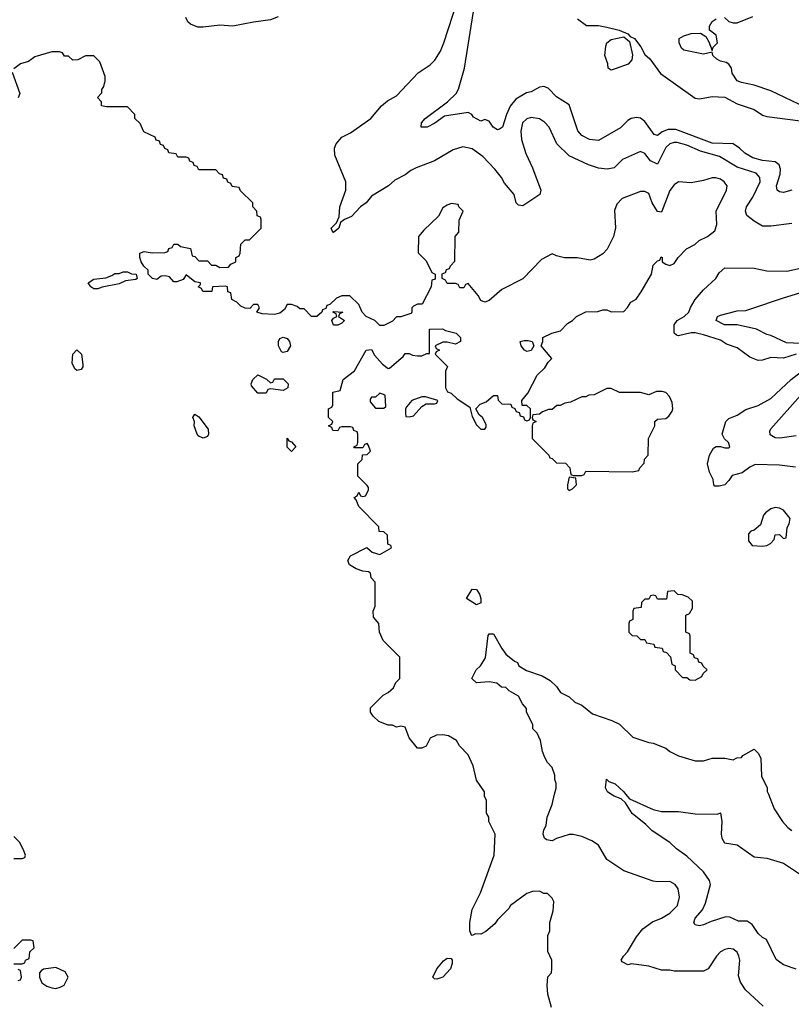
# Model space of a CAD drawing. Header units: inches. Extents: x 2348352 to 2479776, y 460422 to 613655.
# Tile 531 of 590: x 2443038 to 2446707, y 579001 to 583680. Entities that reach past the tile are written whole.
import ezdxf

# ---------------------------------------------------------------- set-up
doc = ezdxf.new("R2010")
doc.units = ezdxf.units.IN
doc.header["$MEASUREMENT"] = 0
doc.layers.add('C4547', color=7, linetype='Continuous')
doc.layers.add('C4548', color=7, linetype='Continuous')

msp = doc.modelspace()

# ---------------------------------------------------------------- linework, layer by layer
at = {"layer": 'C4547', "color": 4}
for points, elevation in [([(2445566, 578986), (2445548.9, 579048.9), (2445546, 579090), (2445548.4, 579131.6), (2445566, 579150), (2445568, 579170), (2445568, 579210), (2445548.4, 579251.6), (2445548.4, 579328.4), (2445558, 579350), (2445558, 579390), (2445574.6, 579445.4), (2445578, 579490), (2445570, 579506), (2445547.3, 579527.3), (2445530, 579528), (2445510, 579538), (2445476.4, 579536.4), (2445450, 579528), (2445371.3, 579470), (2445364, 579456), (2445310, 579402), (2445297.1, 579382.9), (2445253.7, 579346.3), (2445230, 579334), (2445204.7, 579335.3), (2445190, 579328), (2445186, 579330), (2445178, 579350), (2445178, 579390), (2445188.9, 579451.1), (2445228.7, 579530), (2445294, 579710), (2445298, 579810), (2445268, 579870), (2445268, 579890), (2445258, 579910), (2445258, 579970), (2445248, 579990), (2445248, 580000)], 72), ([(2446572.9, 578992.9), (2446488.7, 579070), (2446465.6, 579105.6), (2446456.5, 579136.5), (2446462, 579210), (2446458, 579230), (2446449.5, 579249.5), (2446430, 579262.7), (2446410, 579266.6), (2446390, 579262), (2446370.8, 579250), (2446350.7, 579230), (2446311, 579170), (2446290, 579159), (2446150, 579159), (2446130, 579164), (2446090, 579164), (2446030, 579182), (2445946.4, 579193.6), (2445930, 579189), (2445903.1, 579203.1), (2445898, 579210), (2445908.7, 579230), (2445928.7, 579250), (2445970, 579322), (2446000.9, 579359.1), (2446046.8, 579393.2), (2446089.3, 579410.7), (2446130, 579434.8), (2446165.2, 579470), (2446175.1, 579510), (2446169, 579550), (2446155.3, 579570), (2446130, 579585.2), (2446070, 579582.7), (2446050, 579586), (2445910, 579635.3), (2445829.3, 579689.3), (2445790, 579758), (2445758, 579778), (2445710, 579798), (2445670, 579808.7), (2445650, 579808.7), (2445590, 579789), (2445570, 579778), (2445542, 579782), (2445534, 579790), (2445527, 579810), (2445529.4, 579830), (2445541.2, 579850), (2445545.2, 579890), (2445569, 579950), (2445581.4, 580000)], 68), ([(2446730, 579168), (2446670, 579188.7), (2446634.6, 579214.6), (2446588.4, 579308.4), (2446570, 579318), (2446550, 579338), (2446520.4, 579380.4), (2446496.4, 579396.4), (2446456.4, 579396.4), (2446415.3, 579415.3), (2446396, 579416), (2446325.1, 579394.9), (2446290, 579378), (2446270, 579373.2), (2446250, 579378), (2446244, 579390), (2446249.4, 579410), (2446285.2, 579450), (2446298.6, 579481.4), (2446322, 579570), (2446317.2, 579590), (2446289.5, 579630), (2446210, 579705.1), (2446160.5, 579740.5), (2446129, 579770), (2446044.6, 579824.6), (2446015.3, 579855.3), (2445950, 579907.3), (2445919.1, 579959.1), (2445898, 579978), (2445865.2, 579990), (2445849.2, 580000)], 64), ([(2445918.9, 580000), (2445937.3, 579977.3), (2446050, 579926.8), (2446090, 579918), (2446170, 579918), (2446250, 579906), (2446355.3, 579904.7), (2446370, 579911), (2446377.3, 579870), (2446374, 579810), (2446377.3, 579790), (2446388.5, 579768.5), (2446450, 579758.8), (2446530, 579702), (2446590, 579696), (2446670, 579671), (2446750, 579618)], 64), ([(2446597.8, 580000), (2446626, 579930), (2446664.7, 579870), (2446690, 579841), (2446710, 579826.8)], 68), ([(2443010, 579694), (2443050, 579694), (2443062, 579698), (2443066, 579710), (2443058, 579730), (2443038, 579770), (2443010, 579798)], 76), ([(2443010, 579194), (2443050, 579194), (2443062, 579198), (2443066, 579210), (2443082, 579218), (2443086, 579250), (2443106, 579270), (2443102, 579302), (2443090, 579306), (2443050, 579306), (2443010, 579266)], 76), ([(2443030, 579114), (2443042, 579118), (2443046, 579130), (2443042, 579162), (2443030, 579166)], 76)]:
    msp.add_lwpolyline(points, dxfattribs=dict(at, elevation=elevation))
for points, elevation in [([(2445021.2, 579121.2), (2445010, 579122), (2445002, 579130), (2445021.2, 579170), (2445052.7, 579207.3), (2445070, 579221), (2445090, 579218), (2445094.8, 579210), (2445094.4, 579194.4), (2445086.8, 579170), (2445050, 579129.3)], 72), ([(2443210, 579175.3), (2443151.3, 579168.7), (2443139.6, 579160.4), (2443132, 579150), (2443131.3, 579130), (2443143.5, 579103.5), (2443167.1, 579087.1), (2443190, 579078.8), (2443210, 579076), (2443230, 579082), (2443248.4, 579091.6), (2443268, 579130), (2443254.6, 579154.6)], 76)]:
    msp.add_lwpolyline(points, close=True, dxfattribs=dict(at, elevation=elevation))
at = {"layer": 'C4548', "color": 4}
for points, elevation in [([(2446710, 582711.8), (2446610, 582699), (2446570, 582699), (2446530, 582722), (2446495.3, 582750), (2446489, 582770), (2446494, 582790), (2446523.3, 582836.7), (2446558.4, 582910), (2446558, 582930), (2446539, 582950), (2446450, 582978.7), (2446365.2, 583030), (2446275.6, 583055.6), (2446210, 583084.2), (2446163.4, 583096.6), (2446150, 583097), (2446130, 583089.6), (2446110, 583072), (2446070, 582992.7), (2446037.2, 583010), (2446010, 583044), (2445990, 583053.2), (2445904.7, 583015.3), (2445864, 582976), (2445830.6, 582969.4), (2445790, 582975.1), (2445742, 582990), (2445650, 583032.3), (2445592.7, 583090), (2445555.1, 583170), (2445533.8, 583193.8), (2445510, 583209.3), (2445470, 583214.5), (2445450, 583209.3), (2445428, 583190), (2445420.4, 583150), (2445424.4, 583110), (2445444.9, 583044.9), (2445476.7, 582976.7), (2445516, 582870), (2445510.7, 582849.3), (2445430, 582795.3), (2445410, 582798), (2445398, 582810), (2445388.9, 582848.9), (2445343.2, 582903.2), (2445329, 582930), (2445297.2, 582970), (2445239.3, 583030), (2445190, 583066.6), (2445144.5, 583075.5), (2445098.5, 583061.5), (2445010, 583009.2), (2444923.5, 582976.5), (2444896.9, 582963.1), (2444870, 582942), (2444822, 582918), (2444792, 582890), (2444710, 582842), (2444686, 582810), (2444658.8, 582790), (2444615.9, 582744.1), (2444582, 582730), (2444563.6, 582716.4), (2444554.8, 582690), (2444529.3, 582669.3), (2444526, 582670), (2444519, 582690), (2444544.7, 582715.3), (2444557.2, 582742.8), (2444559.5, 582790), (2444588.7, 582870), (2444588.7, 582910), (2444536.4, 583036.4), (2444535.3, 583070), (2444542, 583090), (2444570, 583122), (2444610, 583142), (2444708, 583210), (2444758, 583270), (2444786.3, 583293.7), (2444830, 583318), (2444932.5, 583427.5), (2444990, 583466), (2445011.9, 583488.1), (2445039.3, 583530), (2445055.1, 583570), (2445119.5, 583770)], 68), ([(2446710, 582869.4), (2446670, 582859.3), (2446650, 582862.7), (2446639, 582870), (2446636, 582890), (2446653.8, 582946.2), (2446655.1, 582970), (2446649.5, 582989.5), (2446630, 583005.2), (2446570, 583011.5), (2446523.7, 583023.7), (2446485.3, 583045.3), (2446461.2, 583070), (2446429.7, 583089.7), (2446330, 583092.8), (2446158, 583158), (2446121.3, 583158.7), (2446092.8, 583147.2), (2446070, 583129.4), (2446054.2, 583134.2), (2446010, 583196), (2445990, 583212.3), (2445970, 583215.1), (2445944.7, 583210), (2445930, 583201.2), (2445894.4, 583165.6), (2445790, 583106), (2445748, 583110), (2445710, 583129.2), (2445692.5, 583152.5), (2445650, 583275.3), (2445590, 583313.2), (2445550, 583355.3), (2445530, 583362), (2445510, 583359), (2445470, 583337.2), (2445448.1, 583331.9), (2445397.5, 583302.5), (2445370.4, 583269.7), (2445352.7, 583230), (2445334, 583170), (2445319.8, 583160.2), (2445310, 583157.2), (2445288.7, 583170), (2445270, 583198), (2445250, 583206), (2445230, 583198), (2445196.4, 583216.4), (2445188, 583230), (2445170, 583239), (2445058, 583222), (2445011.7, 583188.3), (2444976, 583170), (2444946, 583170), (2444948.7, 583190), (2444966, 583210), (2445072.3, 583290), (2445113.2, 583330), (2445124, 583350), (2445153.2, 583450), (2445207.3, 583790)], 64), ([(2444266.4, 583693.6), (2444230, 583679), (2444150, 583669), (2444050.7, 583649.3), (2443990, 583653.2), (2443910, 583644), (2443884.7, 583644.7), (2443850, 583658), (2443838, 583670), (2443828, 583690)], 68), ([(2445690, 583684), (2445732.7, 583652.7), (2445790, 583651.8), (2445830, 583644.2), (2445888, 583630), (2445930, 583612.3), (2445940.1, 583600.1), (2445961.2, 583590), (2445991.5, 583551.5), (2446010, 583514), (2446034.2, 583494.2), (2446084.7, 583424.7), (2446250, 583307.8), (2446270, 583303.6), (2446330, 583314.5), (2446390, 583312), (2446450, 583280.7), (2446530, 583254), (2446570, 583227), (2446590, 583219.5), (2446750, 583199.7)], 56), ([(2446810, 583247.6), (2446610, 583341.6), (2446530, 583369.3), (2446470, 583380.9), (2446450, 583389.3), (2446425.6, 583425.6), (2446422, 583450), (2446409.1, 583469.1), (2446397.2, 583477.2), (2446370, 583482.7), (2446352.1, 583492.1), (2446334, 583510), (2446330, 583526), (2446290, 583516), (2446195.5, 583535.5), (2446184.1, 583544.1), (2446173.2, 583570), (2446174, 583590), (2446196.2, 583603.8), (2446230, 583614), (2446275.3, 583615.3), (2446299.8, 583599.8), (2446315.3, 583575.3), (2446330, 583534), (2446335.3, 583550), (2446355.3, 583570), (2446350, 583606), (2446318, 583630), (2446318, 583650), (2446330, 583671.3), (2446350, 583684.7)], 52), ([(2446388.9, 583691.1), (2446410, 583671.3), (2446430, 583664.7), (2446450, 583664.7), (2446524.1, 583695.9)], 52), ([(2445248, 580000), (2445248, 580010), (2445210, 580066), (2445194.6, 580134.6), (2445170, 580186), (2445128.9, 580228.9), (2445115.3, 580255.3), (2445076.4, 580276.4), (2445050, 580282), (2445019.6, 580280.4), (2444990, 580266), (2444970, 580228), (2444950, 580218), (2444930, 580218), (2444890, 580268), (2444870, 580318), (2444850, 580322), (2444830, 580318), (2444810, 580328), (2444790, 580328), (2444745.6, 580345.6), (2444718, 580370), (2444706, 580390), (2444706, 580410), (2444766, 580470), (2444790, 580482), (2444814.6, 580505.4), (2444826, 580530), (2444846, 580550), (2444846, 580650), (2444766, 580730), (2444748, 580770), (2444746, 580810), (2444720.4, 580840.4), (2444718, 580870), (2444727.3, 580892.7), (2444727.3, 581007.3), (2444708.4, 581028.4), (2444706, 581050), (2444696.4, 581056.4), (2444670, 581059), (2444638, 581070), (2444606, 581090), (2444598, 581110), (2444610, 581132), (2444688.4, 581171.6), (2444714, 581150), (2444750, 581138), (2444806, 581170), (2444802, 581182), (2444788.4, 581188.4), (2444786, 581230), (2444770, 581246), (2444747.3, 581247.3), (2444746, 581270), (2444650, 581366), (2444638, 581398), (2444628, 581410), (2444642, 581418), (2444650, 581434), (2444658, 581418), (2444670, 581414), (2444682, 581418), (2444696.4, 581443.6), (2444696.4, 581456.4), (2444690, 581466), (2444646, 581510), (2444646, 581570), (2444666, 581590), (2444667.3, 581612.7), (2444690, 581614), (2444706, 581630), (2444696.4, 581656.4), (2444690, 581666), (2444678, 581662), (2444670, 581646), (2444630, 581646), (2444626, 581650), (2444642, 581658), (2444646, 581670), (2444646, 581710), (2444642, 581722), (2444627.3, 581727.3), (2444622, 581742), (2444610, 581746), (2444570, 581746), (2444558, 581742), (2444550, 581726), (2444527.3, 581727.3), (2444522, 581742), (2444506, 581750), (2444522, 581758), (2444526, 581770), (2444506, 581790), (2444506, 581830), (2444522, 581838), (2444526, 581850), (2444526, 581910), (2444562, 581918), (2444575.3, 581970), (2444630, 582012), (2444686, 582110), (2444710, 582112), (2444725.4, 582085.4), (2444763.5, 582043.5), (2444790, 582022), (2444796.4, 582023.6), (2444860.4, 582079.6), (2444870, 582094), (2444890, 582094), (2444905.4, 582085.4), (2444930, 582082), (2444950, 582082), (2444974, 582094), (2444986, 582094), (2444986, 582210), (2445048.4, 582211.6), (2445062.8, 582202.8), (2445114, 582190), (2445134, 582170), (2445134, 582150), (2445110, 582138), (2445070, 582148), (2445050, 582148), (2445014, 582130), (2445018, 582118), (2445034, 582110), (2445018, 582102), (2445014, 582090), (2445072, 582032), (2445062, 582010), (2445062, 581930), (2445071.6, 581911.6), (2445090, 581904.7), (2445118.5, 581878.5), (2445178, 581838), (2445190, 581794), (2445210, 581754), (2445230, 581734), (2445250, 581734), (2445256.4, 581743.6), (2445256.4, 581756.4), (2445238, 581790), (2445222, 581802), (2445206, 581830), (2445227.3, 581852.7), (2445256.4, 581863.6), (2445290, 581894), (2445310, 581894), (2445312.7, 581872.7), (2445330, 581854), (2445372.7, 581852.7), (2445378, 581838), (2445392.7, 581832.7), (2445398, 581818), (2445412.7, 581812.7), (2445418, 581798), (2445432.7, 581792.7), (2445438, 581778), (2445450, 581774), (2445462, 581778), (2445466, 581790), (2445466, 581830), (2445450, 581846), (2445427.3, 581847.3), (2445426, 581870), (2445454, 581906), (2445498, 581990), (2445534.6, 582025.4), (2445550, 582052), (2445568, 582070), (2445518, 582130), (2445526, 582150), (2445526, 582170), (2445568.9, 582191.1), (2445610, 582202), (2445643.1, 582236.9), (2445666, 582250), (2445686, 582270), (2445730, 582292), (2445787.3, 582292.7), (2445810, 582302), (2445830, 582302), (2445850, 582292), (2445910, 582294), (2445928.4, 582311.6), (2445943.1, 582336.9), (2445968.4, 582351.6), (2445993.6, 582386.4), (2446042, 582470), (2446050, 582514), (2446070, 582534), (2446082, 582538), (2446087.3, 582552.7), (2446092, 582550), (2446092, 582530), (2446110, 582518), (2446130, 582512), (2446150, 582522), (2446169.3, 582550.7), (2446209.2, 582590.8), (2446248.9, 582611.1), (2446268, 582630), (2446308, 582650), (2446344, 582676), (2446353.2, 582706.8), (2446349.5, 582770.5), (2446399, 582870), (2446402, 582890), (2446388, 582910), (2446370, 582922), (2446348.4, 582928.4), (2446330, 582928.7), (2446290, 582915.3), (2446230, 582904), (2446170, 582908.7), (2446150, 582895.3), (2446130, 582868.7), (2446090, 582766), (2446070, 582768), (2446046, 582810), (2446030, 582854), (2446010, 582864), (2445990, 582864), (2445902, 582830), (2445876.9, 582803.1), (2445866.4, 582773.6), (2445871.1, 582691.1), (2445862, 582650), (2445832, 582590), (2445810, 582568), (2445770, 582542), (2445750, 582538), (2445690, 582548.7), (2445628.9, 582548.9), (2445590, 582558), (2445570, 582568), (2445519.6, 582540.4), (2445430, 582448), (2445330, 582398), (2445270, 582346), (2445250, 582338), (2445230, 582346), (2445218, 582370), (2445170, 582426), (2445158, 582422), (2445150, 582406), (2445130, 582406), (2445122, 582422), (2445110, 582426), (2445070, 582426), (2445062, 582442), (2445046, 582450), (2445047.3, 582472.7), (2445062, 582478), (2445067.3, 582492.7), (2445082, 582498), (2445086, 582510), (2445107.3, 582532.7), (2445108, 582650), (2445126, 582670), (2445127.3, 582727.3), (2445146, 582770), (2445126, 582790), (2445122, 582802), (2445090, 582806), (2445070, 582798), (2445050, 582786), (2445030, 582746), (2444959.6, 582680.4), (2444934, 582650), (2444932.7, 582572.7), (2444970, 582534), (2444998, 582478), (2445014, 582470), (2445012.7, 582447.3), (2444998, 582442), (2444994, 582410), (2444951.1, 582328.9), (2444930, 582328), (2444910, 582318), (2444902, 582310), (2444902, 582290), (2444896.9, 582283.1), (2444850, 582268), (2444830, 582268), (2444810, 582248), (2444770, 582226), (2444750, 582226), (2444726, 582250), (2444686, 582270), (2444666, 582290), (2444650, 582326), (2444607.3, 582367.3), (2444570, 582368), (2444543.6, 582356.4), (2444512.7, 582327.3), (2444498, 582322), (2444492.7, 582307.3), (2444478, 582302), (2444474, 582290), (2444450.9, 582269.1), (2444426, 582270), (2444390, 582306), (2444370, 582306), (2444356.4, 582316.4), (2444330, 582326), (2444310, 582326), (2444296.9, 582303.1), (2444274.8, 582285.2), (2444250, 582279.3), (2444190, 582282), (2444166, 582290), (2444178, 582310), (2444170, 582326), (2444150, 582326), (2444132, 582308), (2444110, 582308.7), (2444090, 582318), (2444070, 582338), (2444046, 582350), (2444042, 582382), (2444027.3, 582387.3), (2444026, 582410), (2444014, 582414), (2443954, 582410), (2443951.6, 582388.4), (2443908, 582388), (2443902, 582402), (2443886, 582410), (2443898, 582422), (2443898, 582430), (2443870, 582434), (2443830, 582468), (2443814.8, 582445.2), (2443785.4, 582434.6), (2443770, 582434), (2443750, 582458), (2443730, 582462), (2443710, 582461.2), (2443690, 582446), (2443669.5, 582449.5), (2443648.7, 582470), (2443648, 582490), (2443628.7, 582508.7), (2443615.3, 582530), (2443608.7, 582550), (2443609, 582571), (2443630, 582578), (2443668, 582572), (2443730, 582574), (2443742, 582578), (2443747.3, 582592.7), (2443762, 582598), (2443770, 582614), (2443790, 582614), (2443802, 582602), (2443850, 582592), (2443858, 582558), (2443870, 582554), (2443890, 582534), (2443930, 582534), (2443950, 582514), (2443970, 582514), (2443990, 582502), (2444030, 582504.7), (2444042, 582518), (2444066, 582530), (2444066, 582550), (2444082, 582558), (2444086, 582570), (2444090, 582614), (2444110, 582634), (2444130, 582634), (2444186, 582690), (2444186, 582730), (2444182, 582742), (2444167.3, 582747.3), (2444166, 582770), (2444146, 582790), (2444146, 582810), (2444087.3, 582867.3), (2444082, 582882), (2444047.3, 582887.3), (2444042, 582902), (2444027.3, 582907.3), (2444022, 582922), (2444007.3, 582927.3), (2444002, 582942), (2443987.3, 582947.3), (2443970, 582966), (2443890, 582966), (2443882, 582982), (2443867.3, 582987.3), (2443862, 583002), (2443847.3, 583007.3), (2443842, 583022), (2443830, 583026), (2443790, 583026), (2443782, 583042), (2443747.3, 583047.3), (2443742, 583062), (2443727.3, 583067.3), (2443722, 583082), (2443707.3, 583087.3), (2443702, 583102), (2443687.3, 583107.3), (2443682, 583122), (2443627.3, 583147.3), (2443610, 583186), (2443586, 583210), (2443586, 583230), (2443550, 583266), (2443450, 583266), (2443426, 583270), (2443426, 583290), (2443408, 583310), (2443428, 583332), (2443428, 583348), (2443437.2, 583362.8), (2443444, 583390), (2443444, 583410), (2443419, 583479), (2443390, 583508), (2443350, 583508), (2443314, 583490), (2443290, 583488), (2443270, 583506), (2443250, 583506), (2443242, 583522), (2443227.3, 583527.3), (2443190, 583528), (2443110, 583504), (2443079.1, 583480.9), (2443042, 583470), (2443010, 583446)], 72), ([(2443002, 583430), (2443038, 583330), (2443030, 583308)], 72), ([(2446730, 582090.9), (2446670, 582071.2), (2446610, 582074), (2446570, 582062), (2446550, 582060.7), (2446510, 582077), (2446450, 582120.9), (2446398, 582138), (2446370, 582157.2), (2446290, 582182), (2446250, 582192), (2446230, 582192), (2446170, 582177.2), (2446160.9, 582180.9), (2446149.2, 582190), (2446149.3, 582230), (2446164, 582250), (2446197.2, 582270), (2446219.3, 582290), (2446227.2, 582312.8), (2446249.3, 582350), (2446290, 582396), (2446348.7, 582450), (2446363.2, 582476.8), (2446390, 582501), (2446530, 582498.8), (2446590, 582487.3), (2446685.2, 582485.2), (2446750, 582499.1)], 68), ([(2446750, 582142), (2446684.8, 582144.8), (2446610, 582179), (2446590, 582184), (2446542, 582210), (2446450, 582229.5), (2446388.7, 582230), (2446349.2, 582250), (2446356, 582270), (2446370, 582276.5), (2446450, 582296.4), (2446490, 582298), (2446514.8, 582305.2), (2446670, 582358.8), (2446810, 582400.7)], 64), ([(2446726.4, 581553.6), (2446650, 581562.7), (2446534.4, 581565.6), (2446510, 581554), (2446472.8, 581527.2), (2446425.8, 581514.2), (2446410.5, 581489.5), (2446390, 581469.2), (2446363.1, 581463.1), (2446344, 581464), (2446338, 581470), (2446334.6, 581494.6), (2446318, 581530), (2446308.7, 581570), (2446318, 581610), (2446336.4, 581643.6), (2446350, 581652), (2446370, 581652), (2446390, 581644.7), (2446410, 581644.7), (2446414, 581650), (2446408, 581670), (2446388.7, 581688.7), (2446378, 581710), (2446395.3, 581770), (2446410, 581784.7), (2446450, 581801), (2446490, 581826.8), (2446550, 581847.3), (2446610, 581879.1), (2446706, 581970), (2446770, 582019.1)], 68), ([(2446730, 581702), (2446652.1, 581692.1), (2446630, 581692.7), (2446606.8, 581706.8), (2446605.2, 581725.2), (2446610, 581736), (2446750, 581894.8)], 64), ([(2445581.4, 580000), (2445588.4, 580028.4), (2445588.7, 580050), (2445582, 580070), (2445582, 580090), (2445570, 580126), (2445548, 580150), (2445534.6, 580174.6), (2445523.1, 580203.1), (2445514.6, 580254.6), (2445498, 580290), (2445478, 580310), (2445478, 580330), (2445448, 580390), (2445447.3, 580407.3), (2445428.4, 580428.4), (2445410, 580466), (2445366, 580490), (2445350, 580506), (2445328.7, 580508.7), (2445307.3, 580527.3), (2445270, 580532.7), (2445210, 580528.7), (2445188, 580550), (2445208.7, 580590), (2445228.7, 580610), (2445253.2, 580646.8), (2445266, 580754), (2445270, 580762), (2445290, 580762), (2445330, 580691.3), (2445350, 580664.7), (2445390, 580632), (2445405.4, 580625.4), (2445412, 580610), (2445447.1, 580587.1), (2445522, 580562), (2445559.8, 580539.8), (2445590, 580512), (2445610, 580482), (2445650, 580462), (2445676.9, 580436.9), (2445710, 580422), (2445762, 580382), (2445854, 580350), (2445890, 580332), (2445954, 580270), (2446030, 580244.7), (2446050, 580242), (2446110, 580218), (2446130, 580202), (2446170, 580182), (2446250, 580158), (2446290, 580158), (2446330, 580171.3), (2446390, 580171.3), (2446430, 580162), (2446448.4, 580171.6), (2446470, 580174), (2446476.4, 580183.6), (2446530, 580214), (2446550, 580194), (2446562, 580170), (2446565.4, 580085.4), (2446592, 580030), (2446592.7, 580012.7), (2446597.8, 580000)], 68), ([(2445849.2, 580000), (2445833.2, 580010), (2445822.9, 580030), (2445828.4, 580071.6), (2445839.6, 580059.6), (2445870, 580048), (2445910.8, 580010), (2445918.9, 580000)], 64)]:
    msp.add_lwpolyline(points, dxfattribs=dict(at, elevation=elevation))
for points, elevation in [([(2445850, 583439.5), (2445836, 583450), (2445835.1, 583470), (2445819.8, 583510), (2445825.2, 583554.8), (2445830, 583570.5), (2445850, 583585.5), (2445910, 583598), (2445937.1, 583577.1), (2445952.5, 583512.5), (2445948.9, 583490), (2445931.1, 583468.9), (2445870, 583446.3)], 56), ([(2443390, 582401.2), (2443375.3, 582410), (2443364, 582430), (2443390, 582446.8), (2443447.3, 582452.7), (2443476.4, 582463.6), (2443490, 582474), (2443510, 582474), (2443530, 582482), (2443550, 582482), (2443570, 582472), (2443592, 582470), (2443596, 582450), (2443590, 582446), (2443540.7, 582439.3), (2443510, 582424), (2443430, 582409), (2443410, 582401.2)], 72), ([(2444530, 582228), (2444522, 582250), (2444530, 582262), (2444546, 582270), (2444542, 582282), (2444526, 582290), (2444530, 582294), (2444574, 582290), (2444558, 582282), (2444554, 582270), (2444582, 582250), (2444570, 582238), (2444550, 582228)], 72), ([(2444290, 582099), (2444282, 582102), (2444268.7, 582130), (2444268.7, 582150), (2444275.3, 582164.7), (2444290, 582172), (2444310, 582164.7), (2444321, 582150), (2444326, 582130), (2444310, 582104)], 72), ([(2445450, 582104), (2445438, 582110), (2445422, 582130), (2445418, 582150), (2445436, 582156), (2445456, 582156), (2445474, 582150), (2445482, 582130), (2445470, 582108.7)], 72), ([(2443310, 582012.7), (2443300.5, 582020.5), (2443287.5, 582047.5), (2443289.6, 582090.4), (2443310, 582111), (2443332, 582090), (2443338.4, 582041.6), (2443338, 582030), (2443330, 582017.2)], 72), ([(2444230, 581954), (2444242, 581958), (2444250, 581974), (2444290, 581974), (2444314, 581950), (2444312, 581930), (2444290, 581918), (2444230, 581926), (2444218, 581922), (2444210, 581906), (2444170, 581906), (2444140.4, 581940.4), (2444138, 581950), (2444146, 581970), (2444170, 581992), (2444211.6, 581971.6)], 72), ([(2445850, 581928), (2445830, 581928), (2445770, 581898), (2445743.6, 581896.4), (2445730, 581888), (2445710, 581888), (2445656.9, 581863.1), (2445630, 581858), (2445607.3, 581847.3), (2445592.7, 581847.3), (2445570, 581828), (2445552.7, 581827.3), (2445523.6, 581816.4), (2445510, 581806), (2445478, 581802), (2445474, 581790), (2445478, 581778), (2445494, 581770), (2445478, 581762), (2445474, 581750), (2445474, 581690), (2445554, 581610), (2445558, 581598), (2445570, 581594), (2445590, 581574), (2445632.7, 581572.7), (2445654, 581550), (2445658, 581518), (2445670, 581514), (2445710, 581514), (2445722, 581518), (2445730, 581534), (2445950, 581532), (2445982, 581538), (2445986, 581550), (2446007.3, 581572.7), (2446008.4, 581591.6), (2446026, 581610), (2446028, 581690), (2446058, 581750), (2446058, 581770), (2446070, 581782), (2446110, 581784.7), (2446124.7, 581795.3), (2446140.2, 581819.8), (2446144, 581830), (2446140.4, 581860.4), (2446128, 581890), (2446110, 581908), (2446092.9, 581912.9), (2446066.4, 581913.6), (2446030, 581898), (2445990, 581908), (2445890, 581908)], 72), ([(2444750, 581906), (2444730, 581886), (2444710, 581886), (2444703.6, 581876.4), (2444703.6, 581863.6), (2444730, 581834), (2444770, 581834), (2444778, 581842), (2444775.3, 581895.3)], 72), ([(2444950, 581888), (2444902, 581870), (2444878, 581842), (2444872, 581830), (2444872, 581810), (2444874, 581794), (2444890, 581792), (2444910, 581798), (2444950, 581842), (2444970, 581854), (2445010, 581854), (2445022, 581858), (2445026, 581870), (2444967.3, 581887.3)], 72), ([(2443910, 581692), (2443890, 581700.7), (2443882.4, 581710), (2443867.3, 581750), (2443869.3, 581770), (2443861.2, 581790), (2443870, 581804.7), (2443890, 581792), (2443934.2, 581734.2), (2443935.5, 581710), (2443930, 581699)], 72), ([(2444330, 581628.7), (2444308.9, 581648.9), (2444310, 581692), (2444318, 581678), (2444330, 581674), (2444351.3, 581650)], 72), ([(2445650, 581506), (2445642, 581470), (2445642, 581450), (2445650, 581442), (2445666, 581450), (2445686, 581470), (2445682, 581502)], 72), ([(2446630, 581362), (2446610, 581355.3), (2446583.5, 581336.5), (2446575.3, 581324.7), (2446561, 581279), (2446530, 581254), (2446514, 581250), (2446503.6, 581236.4), (2446503.6, 581203.6), (2446521, 581181), (2446570, 581178), (2446590, 581182), (2446608.4, 581191.6), (2446626, 581210), (2446630, 581232), (2446650, 581234), (2446670, 581214), (2446682, 581218), (2446687.3, 581267.3), (2446696.4, 581283.6), (2446702, 581310), (2446670, 581348.7), (2446650, 581359)], 72), ([(2445210, 580899), (2445162, 580930), (2445190, 580974), (2445210, 580972), (2445224.7, 580950), (2445230.8, 580930), (2445230, 580909)], 68), ([(2446150, 580966), (2446118, 580962), (2446114, 580926), (2446070, 580926), (2446062, 580942), (2446050, 580946), (2446038, 580942), (2446030, 580926), (2446010, 580926), (2445994, 580910), (2445992.7, 580887.3), (2445958, 580882), (2445954, 580870), (2445954, 580830), (2445938, 580822), (2445934, 580810), (2445934, 580770), (2445950, 580754), (2445972.7, 580752.7), (2445990, 580734), (2446010, 580734), (2446018, 580718), (2446052.7, 580712.7), (2446058, 580698), (2446092.7, 580692.7), (2446098, 580678), (2446112.7, 580672.7), (2446132.7, 580652.7), (2446138, 580618), (2446154, 580610), (2446154, 580590), (2446190, 580554), (2446210, 580554), (2446223.6, 580543.6), (2446250, 580542), (2446282, 580558), (2446287.3, 580572.7), (2446306, 580590), (2446287.3, 580607.3), (2446282, 580622), (2446267.3, 580627.3), (2446262, 580642), (2446247.3, 580647.3), (2446242, 580662), (2446226, 580670), (2446226, 580750), (2446222, 580762), (2446206, 580770), (2446206, 580850), (2446222, 580858), (2446236.4, 580883.6), (2446236.4, 580916.4), (2446216.4, 580936.4), (2446187.3, 580947.3), (2446168, 580948)], 72)]:
    msp.add_lwpolyline(points, close=True, dxfattribs=dict(at, elevation=elevation))

doc.saveas('drawing.dxf')
